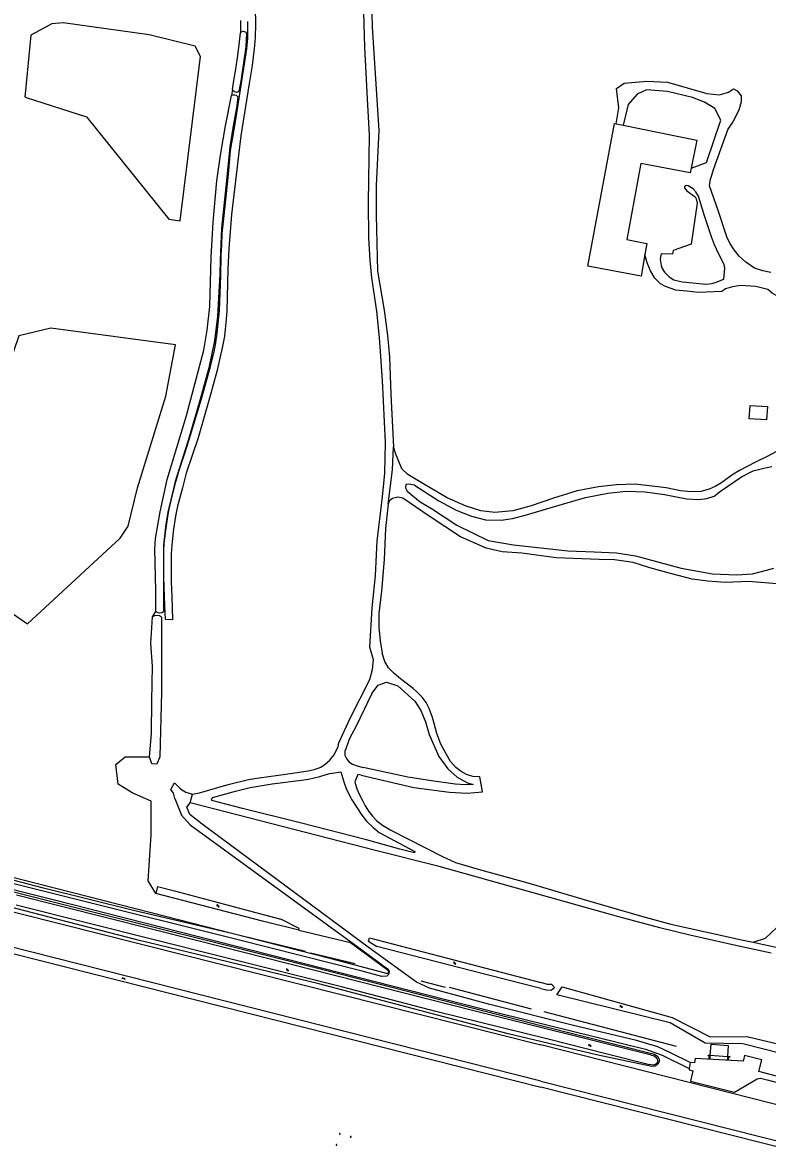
# Model space of a CAD drawing. Extents: x 130998 to 133001, y 398999 to 403002.
# Drawn here: x 131683 to 132139, y 401151 to 401838 of the extents above; entities that cross this region are included whole.
import ezdxf

# ---------------------------------------------------------------- set-up
doc = ezdxf.new("R2010")
doc.units = 0
for name, color, linetype in [('gg-afsc-draadraster', 7, 'Continuous'), ('gg-afsc-hekwerk', 7, 'Continuous'), ('gg-afsc-lijn draadraster', 7, 'Continuous'), ('gg-bbg-bijgebouw', 7, 'Continuous'), ('gg-bbg-hoogspanningsmast', 7, 'Continuous'), ('gg-bbg-open loods', 7, 'Continuous'), ('gg-knt-bronhoudergrens', 7, 'Continuous'), ('gg-knt-verharding', 7, 'Continuous'), ('gg-kntw-bovenkant insteek waterloop', 7, 'Continuous'), ('gg-kntw-midden sloot', 7, 'Continuous'), ('gg-kntw-waterlijn', 7, 'Continuous'), ('gt-symb-gesloten verharding', 7, 'Continuous'), ('gt-symb-watersymbool', 7, 'Continuous'), ('gx-grn-maaiveld', 7, 'Continuous')]:
    doc.layers.add(name, color=color, linetype=linetype)

# ---------------------------------------------------------------- blocks, each defined once
blk = doc.blocks.new('gt0-WA')
at = {"layer": 'gt-symb-watersymbool'}
for centre, start, end in [((-0.32, 0.02), 28.07249, 151.92751), ((0.43, 0.42), 208.07248, 331.92751), ((-0.32, -0.43), 28.07249, 151.92751), ((0.43, -0.03), 208.07248, 331.92751)]:
    blk.add_arc(centre, 0.425, start, end, dxfattribs=at)
blk = doc.blocks.new('gt0-GESVH1')
at = {"layer": 'gt-symb-gesloten verharding'}
for p, q in [((-0.99, -0.26), (0.01, 0.24)), ((0.01, -0.26), (-0.99, 0.24)), ((0.01, 0.24), (1.01, -0.26)), ((1.01, 0.24), (0.01, -0.26))]:
    blk.add_line(p, q, dxfattribs=at)

msp = doc.modelspace()

# ---------------------------------------------------------------- linework, layer by layer
at = {"layer": 'gg-afsc-draadraster'}
msp.add_line((131687.99, 401829.95), (131684.69, 401794.1), dxfattribs=at)
for points in [[(131779.41, 401716.58), (131791.75, 401816.95), (131788.58, 401823.3), (131760.53, 401830.18), (131707.83, 401837.54), (131700.96, 401836.96), (131687.99, 401829.95)], [(131684.69, 401794.1), (131684.33, 401792.39), (131685.29, 401791.87), (131722.19, 401780.1), (131772.4, 401717.5), (131779.41, 401716.58)], [(131776.58, 401640.8), (131700.42, 401651.05), (131680.85, 401646.33), (131674.11, 401626.48), (131664.05, 401596.45), (131654, 401575.55), (131634.11, 401530.67)], [(131634.11, 401530.67), (131649.63, 401507.03), (131676.22, 401476.99), (131686.01, 401470.25), (131742.76, 401522.64), (131747.53, 401530.04), (131753.35, 401553.33), (131770.55, 401609.42), (131776.58, 401640.8)]]:
    msp.add_lwpolyline(points, dxfattribs=at)
at = {"layer": 'gg-afsc-hekwerk'}
msp.add_line((132195.12, 401163.52), (132000, 401212.94), dxfattribs=at)
msp.add_line((132195.12, 401163.52), (132000, 401212.94), dxfattribs=at)
msp.add_lwpolyline([(131521.17, 401340.83), (131531.58, 401338.98), (131543.38, 401336.1), (131550.87, 401332.09), (131558.81, 401326.28), (131569.62, 401321.66), (131607.52, 401311.78), (132000, 401212.94)], dxfattribs=at)
msp.add_lwpolyline([(131521.17, 401340.83), (131531.58, 401338.98), (131543.38, 401336.1), (131550.87, 401332.09), (131558.81, 401326.28), (131569.62, 401321.66), (131607.52, 401311.78), (132000, 401212.94)], dxfattribs=at)
at = {"layer": 'gg-afsc-lijn draadraster'}
msp.add_line((131687.99, 401829.95), (131684.69, 401794.1), dxfattribs=at)
for points in [[(131779.41, 401716.58), (131791.75, 401816.95), (131788.58, 401823.3), (131760.53, 401830.18), (131707.83, 401837.54), (131700.96, 401836.96), (131687.99, 401829.95)], [(131684.69, 401794.1), (131684.33, 401792.39), (131685.29, 401791.87), (131722.19, 401780.1), (131772.4, 401717.5), (131779.41, 401716.58)], [(131776.58, 401640.8), (131700.42, 401651.05), (131680.85, 401646.33), (131674.11, 401626.48), (131664.05, 401596.45), (131654, 401575.55), (131634.11, 401530.67)], [(131634.11, 401530.67), (131649.63, 401507.03), (131676.22, 401476.99), (131686.01, 401470.25), (131742.76, 401522.64), (131747.53, 401530.04), (131753.35, 401553.33), (131770.55, 401609.42), (131776.58, 401640.8)]]:
    msp.add_lwpolyline(points, dxfattribs=at)
at = {"layer": 'gg-bbg-bijgebouw'}
for points in [[(132127.27, 401595.62), (132127.84, 401603.75), (132138.53, 401602.99), (132137.96, 401594.87), (132127.27, 401595.62)], [(132102.17, 401206.45), (132102.2, 401206.75), (132103.48, 401206.63), (132104.11, 401213.3), (132114.48, 401212.6), (132114.15, 401205.91), (132115.44, 401205.84), (132115.42, 401205.54), (132114.68, 401205.58), (132114.42, 401203.7), (132114.05, 401203.71), (132114.32, 401205.67), (132103.27, 401206.46), (132103.26, 401204.47), (132102.9, 401204.48), (132102.91, 401206.38), (132102.17, 401206.45)]]:
    msp.add_lwpolyline(points, dxfattribs=at)
at = {"layer": 'gg-bbg-hoogspanningsmast'}
for centre, start, end in [((131877.06, 401158.65), 359.88425, 180.11575), ((131875.04, 401151.85), 359.88425, 180.11575), ((131877.06, 401158.65), 180.11575, 359.88425), ((131883.69, 401156.8), 359.88425, 180.11575), ((131883.69, 401156.8), 180.11575, 359.88425), ((131875.04, 401151.85), 180.11575, 359.88425)]:
    msp.add_arc(centre, 0.248, start, end, dxfattribs=at)
at = {"layer": 'gg-bbg-open loods'}
for p, q in [((132045.03, 401776.06), (132045.95, 401775.87)), ((132045.95, 401775.87), (132050.26, 401774.99)), ((132091.8, 401748.72), (132091.23, 401745.96))]:
    msp.add_line(p, q, dxfattribs=at)
for points in [[(132063.59, 401695.95), (132061.25, 401682.7), (132028.65, 401688.82), (132045.03, 401776.06)], [(132050.26, 401774.99), (132095.29, 401765.77), (132091.8, 401748.72)], [(132091.23, 401745.96), (132061.01, 401751.57), (132052.46, 401705.24), (132064.79, 401702.78), (132063.59, 401695.95)]]:
    msp.add_lwpolyline(points, dxfattribs=at)
at = {"layer": 'gg-knt-bronhoudergrens'}
for p, q in [((131816.35, 401839.05), (131816.25, 401831.46)), ((131811.39, 401796.85), (131810.7, 401793.07)), ((131762.43, 401474.6), (131764.57, 401477.9)), ((131851.9, 401283), (131883.64, 401275.48))]:
    msp.add_line(p, q, dxfattribs=at)
for points in [[(131764.47, 401305.4), (131759.75, 401313.23), (131761.59, 401341.33), (131761.67, 401361.88), (131750.15, 401366.93), (131741.46, 401372.28), (131740.03, 401384.22), (131745.83, 401388.98), (131760.64, 401389.09)], [(131810.96, 401281.04), (131771.34, 401291.12), (131654.53, 401320.89), (131613.53, 401330.62), (131606.74, 401334.8), (131576.68, 401343.18), (131564.96, 401348.54), (131559.27, 401352.38), (131556.5, 401355.42), (131554.78, 401360.71), (131554.12, 401366.93)], [(131883.64, 401275.48), (131906.87, 401258.45), (131906.29, 401256.36), (131871.68, 401265.59), (131810.96, 401281.04)]]:
    msp.add_lwpolyline(points, dxfattribs=at)
at = {"layer": 'gg-knt-verharding'}
for p, q in [((132000, 401190.85), (132194.73, 401141.61)), ((132191.63, 401138.57), (132000, 401187.05))]:
    msp.add_line(p, q, dxfattribs=at)
for points in [[(132000, 401190.85), (131657.83, 401277.38), (131644.27, 401280.67), (131594.64, 401292.34), (131545.73, 401303.99)], [(131544.33, 401300.63), (131589.97, 401289.76), (131605.46, 401286.05), (131636.02, 401278.93), (131647.78, 401276.11), (131659.96, 401273.08), (132000, 401187.05)]]:
    msp.add_lwpolyline(points, dxfattribs=at)
at = {"layer": 'gg-kntw-bovenkant insteek waterloop'}
for p, q in [((131765.6, 401309.8), (131764.47, 401305.4)), ((131894.59, 401276.41), (131899.75, 401273))]:
    msp.add_line(p, q, dxfattribs=at)
for points in [[(131811.39, 401796.85), (131812.29, 401802.23), (131813.21, 401807.99), (131814.41, 401816.23), (131815.46, 401824.13), (131816.25, 401831.46)], [(131820.06, 401831.16), (131819.84, 401827.08), (131819.62, 401822.99), (131816.48, 401801.88), (131815.23, 401795.74)], [(131764.57, 401477.9), (131764.57, 401490.66), (131763.99, 401515.83), (131764.23, 401522.37), (131767.08, 401538.62), (131771.46, 401558.51), (131783.24, 401597.58), (131793.9, 401637.54), (131795.96, 401649.65), (131797.48, 401664.11), (131798.28, 401694.39), (131799.59, 401715.77), (131801.89, 401740.92), (131804.12, 401756.74), (131807.19, 401774.65), (131810.7, 401793.07)], [(131814.62, 401792.41), (131813.96, 401786.9), (131811.65, 401773.29), (131809.86, 401761.7), (131807.31, 401737.25), (131804.68, 401712.09), (131804.38, 401707.07), (131803.76, 401692.54), (131803.67, 401683.75), (131802.9, 401669.49), (131802.3, 401658.19), (131800.47, 401643.26), (131796.88, 401626.79), (131791.4, 401606.7), (131784.27, 401582.34), (131776.43, 401557.34), (131773.69, 401546.12), (131772.06, 401539.43), (131770.66, 401531.19), (131769.26, 401518.25), (131769.16, 401507.24), (131769.29, 401477.81)], [(131760.64, 401389.09), (131761.82, 401403.17), (131762.13, 401423.25), (131762.46, 401444.41), (131761.43, 401458.22), (131762.43, 401474.6)], [(131768.01, 401474.38), (131768.01, 401461.43), (131768.01, 401428.58), (131767.06, 401389.08), (131765.04, 401384.49), (131761.99, 401384.65), (131760.64, 401389.09)], [(132033.94, 401206.93), (131979.98, 401219.78), (131864.13, 401250.24), (131753.68, 401277.05), (131698.45, 401291.21), (131641.95, 401305.85), (131598.82, 401316.56), (131575.02, 401323.04), (131577.78, 401330.05), (131579.54, 401331), (131601.34, 401325.63), (131628.32, 401318.95), (131719.45, 401295.91), (131760.29, 401285.7), (131801.12, 401275.48), (131862.73, 401260.06), (131939.03, 401240.48), (132000, 401224.85)], [(131765.6, 401309.8), (131775.93, 401307.16), (131831.03, 401292.34), (131840.97, 401289.8)], [(131851.9, 401283), (131829.78, 401288.62), (131764.47, 401305.4)], [(131851.9, 401283), (131852.19, 401284.16), (131840.97, 401289.8)], [(131894.59, 401276.41), (131895.09, 401278.37), (131942.08, 401266.23), (132000, 401251.03)], [(132000, 401247.4), (131957.46, 401258.14), (131899.75, 401273)], [(132000, 401247.4), (132003.41, 401246.55), (132006.32, 401246.36), (132008.22, 401248), (132006.59, 401249.91), (132004, 401249.82), (132000, 401251.03)], [(132009.79, 401243.62), (132013.06, 401248.34), (132080.21, 401229.61), (132103.55, 401217.89), (132125.93, 401218.12), (132208.91, 401198.32), (132294.59, 401196.02), (132296.15, 401197.89)], [(132305.06, 401189.78), (132300.7, 401189.53), (132205.28, 401192.8), (132123.46, 401213.64), (132100.4, 401214.01), (132078.97, 401226.36), (132009.79, 401243.62)], [(132000, 401224.85), (132069.5, 401207.29), (132071.4, 401205.82), (132072.23, 401204.13), (132072.28, 401202.58), (132071.48, 401201.12), (132069.76, 401199.91), (132067.88, 401199.66), (132033.94, 401206.93)]]:
    msp.add_lwpolyline(points, dxfattribs=at)
for centre, radius, start, end in [((131818.03, 401829.77), 2.46, 34.513, 136.51251), ((131812.26, 401790.34), 3.14, 41.14252, 119.74327), ((131813.77, 401797.88), 2.6, 203.45362, 304.34888), ((131765.06, 401470.42), 4.94, 53.32271, 122.20429), ((131766.98, 401480.66), 3.67, 228.84151, 309.047)]:
    msp.add_arc(centre, radius, start, end, dxfattribs=at)
at = {"layer": 'gg-kntw-midden sloot'}
for p, q in [((131859.08, 401269.18), (131886.32, 401262.71)), ((131926.51, 401252.09), (131941.42, 401248.3)), ((131943.79, 401248.17), (131993.95, 401234.95)), ((132001.85, 401233.32), (132082.68, 401212.17))]:
    msp.add_line(p, q, dxfattribs=at)
for points in [[(131810.96, 401281.04), (131751.73, 401294.91), (131695.79, 401308.65), (131646.48, 401321.56), (131614.38, 401329.52)], [(131856.12, 401269.99), (131816.79, 401279.68), (131810.96, 401281.04)]]:
    msp.add_lwpolyline(points, dxfattribs=at)
at = {"layer": 'gg-kntw-waterlijn'}
msp.add_lwpolyline([(131679.35, 401304.58), (131789.35, 401276.95), (131958.91, 401234.06), (132065.2, 401207.56), (132069.26, 401206.31), (132070.46, 401205.28), (132071.12, 401204.35), (132071.29, 401203.31), (132071.2, 401202.42), (132070.56, 401201.44), (132068.76, 401200.65), (132065.64, 401200.99), (132040.48, 401207.38), (132004.41, 401216.54), (131935.77, 401233.38), (131878.02, 401248.52), (131806.49, 401266.45), (131679.22, 401298.35)], dxfattribs=at)
at = {"layer": 'gx-grn-maaiveld'}
for p, q in [((131785.5, 401360.81), (131786.86, 401366.12)), ((132129.71, 401275.66), (132155.09, 401270.27)), ((132091.3, 401202.26), (132090.72, 401198.56))]:
    msp.add_line(p, q, dxfattribs=at)
for points in [[(131824.98, 401856.6), (131825.48, 401837.01), (131825.33, 401828.58), (131824.8, 401823.73), (131823.99, 401816.71), (131823.35, 401811.5), (131821.55, 401800.44), (131816.56, 401768.55), (131814.98, 401756.64), (131813.56, 401744.49), (131810.89, 401720.44), (131809.07, 401699.36), (131808.58, 401687.1), (131807.86, 401661.46), (131807.58, 401656.47), (131806.45, 401646.07), (131805.07, 401638.91), (131801.92, 401624.43), (131797.31, 401608.2), (131790.34, 401584.02), (131783.11, 401562.4), (131780.85, 401553.43), (131777.81, 401542.13), (131776.48, 401536.03), (131775.31, 401528.2), (131774.42, 401520.58), (131773.93, 401513.28), (131773.95, 401495.93), (131774.38, 401486.9), (131774.75, 401472.8), (131770.39, 401472.85)], [(131873.51, 401390.13), (131875.99, 401395.21), (131876.48, 401397.59), (131883.35, 401412.55), (131895.36, 401436.26), (131896.96, 401442.28), (131897.55, 401448.17), (131895.29, 401456.02), (131896.87, 401480.15), (131898.89, 401499.71), (131899.81, 401520.88), (131903.11, 401547.88), (131904.46, 401562.4), (131904.94, 401581.07), (131903.03, 401619.06), (131901.25, 401645.22), (131899.61, 401661.4), (131896.5, 401681.71), (131895.6, 401692.49), (131894.76, 401706.1), (131894.47, 401727.71), (131895.15, 401768.84), (131893.97, 401791.18), (131892.31, 401822.6), (131891.39, 401858.53)], [(131896.33, 401851.29), (131896.74, 401834.85), (131900.95, 401771.75), (131899.3, 401738.08), (131899.24, 401720.02), (131899.99, 401685.83), (131904.22, 401661.95), (131906.12, 401646.55), (131907.36, 401633.53), (131908.17, 401610.47), (131909.79, 401578.37)], [(131770.39, 401472.85), (131770.11, 401481.19), (131769.51, 401498.76), (131769.41, 401514.79), (131769.63, 401519.45), (131770.54, 401527.34), (131771.57, 401534.47), (131772.54, 401539.45), (131774.11, 401546.45), (131775.16, 401550.64), (131776.79, 401557.05), (131778.83, 401564.23), (131779.55, 401566.55), (131781.85, 401573.41), (131784.97, 401582.99), (131792.77, 401609.23), (131797.94, 401627.61), (131800.1, 401636.75), (131800.98, 401640.79), (131802.02, 401647.79), (131802.59, 401653.99), (131803.43, 401661.77), (131803.96, 401672.47), (131804.17, 401682.92), (131804.44, 401695.4), (131804.9, 401702.06), (131805.18, 401708.8), (131806.1, 401718.05), (131807.47, 401731.28), (131809.12, 401747.21), (131810.27, 401759.6), (131813.11, 401775.86), (131817.35, 401803.26), (131820.12, 401821.75), (131820.68, 401828.26), (131820.75, 401838.47)], [(132045.95, 401775.87), (132047.71, 401785.66), (132046.14, 401797.36), (132050.94, 401800.67), (132064.81, 401801.85), (132077.4, 401801.21), (132101.52, 401794.37), (132109.2, 401793.62), (132114.75, 401795.12), (132117.84, 401797.26), (132120.08, 401796.08), (132122.53, 401792.98), (132122.43, 401789.35), (132121.04, 401784.12), (132117.31, 401777.07), (132114.21, 401772.48), (132105.25, 401747.71), (132103.71, 401742.19)], [(132091.8, 401748.72), (132101.17, 401752.15), (132110.01, 401778.14), (132106.26, 401785.16), (132099.96, 401789.01), (132092.6, 401791.89), (132077.45, 401795.63), (132064.54, 401796.59), (132058.78, 401793.92), (132053.34, 401787.72), (132050.26, 401774.99)], [(132118.08, 401698.8), (132115.55, 401702.81), (132113.76, 401706.77), (132108.3, 401722.84), (132103.16, 401738), (132103.71, 401742.19)], [(132073.45, 401696.42), (132073.05, 401694.56), (132072.95, 401692.89), (132073.25, 401690.38), (132073.5, 401689.18), (132074.17, 401687.35), (132075.46, 401685.24), (132078.33, 401682.35), (132081.21, 401680.52), (132086.26, 401679.3), (132092.97, 401678.6), (132100.74, 401677.8), (132104.78, 401678.16), (132107.16, 401679.05), (132111.87, 401680.83), (132112.49, 401687.61), (132112.06, 401689.77), (132108.77, 401696.11), (132106.12, 401701.93), (132104.32, 401706.87), (132100.04, 401719.65), (132096.37, 401731.56), (132094.74, 401734.31), (132093.03, 401736.14), (132090.12, 401737.94), (132088.85, 401738.1), (132088.16, 401737.87), (132087.74, 401737.38), (132087.7, 401736.73), (132087.93, 401736.24), (132089.31, 401734.86), (132094.3, 401731.27), (132095.01, 401729.92), (132095.46, 401727.4), (132091.78, 401702.23), (132080.77, 401698.33), (132080.54, 401696.1), (132073.45, 401696.42)], [(132188.98, 401660.44), (132178.89, 401661.45), (132162.86, 401664.09), (132154.33, 401666.15), (132147.18, 401669.01), (132141.39, 401672.45), (132138.66, 401674.58), (132133.86, 401675.79), (132131.48, 401676.39), (132122.06, 401677.11), (132117.05, 401676.3), (132112.87, 401674.96), (132110.61, 401673.42), (132096.07, 401672.79), (132089.25, 401673.48), (132082.44, 401674.17), (132076.15, 401676.46), (132073.15, 401678.12), (132069.55, 401681.59), (132066.93, 401685.98), (132064.87, 401690.79), (132063.59, 401695.95)], [(132140.51, 401684.95), (132135.7, 401685.9), (132130.66, 401687.7), (132125.33, 401691.24), (132121.14, 401694.97), (132118.08, 401698.8)], [(131906.65, 401543.38), (131909.18, 401564.32), (131909.79, 401578.37)], [(132143.98, 401575.49), (132138.38, 401572.63), (132131.21, 401568.98), (132121.41, 401563.99), (132116.79, 401561.1), (132110.33, 401556.49), (132106.62, 401554.19), (132102.84, 401552.47), (132097.68, 401551.11), (132091.81, 401550.95), (132085.28, 401551.58), (132076.52, 401553.36), (132057.59, 401555.59), (132046.23, 401555.31), (132035.29, 401554.06), (132022.25, 401551.5), (132007.62, 401547.14), (131993.98, 401542.48), (131982.73, 401539.38), (131971.72, 401538.3), (131963.29, 401539.38), (131954.18, 401542.18), (131942.65, 401547.24), (131928.89, 401555.47), (131918.65, 401561.6), (131914.93, 401565.09), (131912.7, 401570.42), (131911.19, 401574.03), (131909.79, 401578.37)], [(131922.79, 401554.95), (131937.53, 401545.5), (131948.2, 401539.7), (131957.53, 401535.97), (131966.17, 401533.91), (131975.65, 401533.7), (131982.62, 401534.64), (131991.12, 401536.98), (132013.15, 401543.37), (132027.16, 401547.43), (132040.93, 401550.11), (132052.11, 401551.3), (132063.68, 401550.85), (132075.59, 401549.24), (132089.3, 401546.65), (132096.31, 401546.27), (132101.46, 401546.93), (132105.94, 401548.26), (132109.72, 401551.32), (132122.61, 401560.03), (132129.68, 401563.69), (132136.37, 401565.5), (132141.25, 401566.34)], [(131922.79, 401554.95), (131919.21, 401555.7), (131917.29, 401555.42), (131917.12, 401553.43), (131918.23, 401551.34), (131926.18, 401544.92), (131933, 401540.8), (131948.62, 401530.62), (131967.64, 401521.22), (131983.25, 401518.6), (132016.42, 401514.88), (132032.64, 401514.27), (132046.16, 401513.76), (132057.76, 401511.82), (132085.78, 401504.25), (132104.84, 401500.84), (132119.8, 401500.22), (132129.45, 401500.92), (132137.87, 401503.16), (132142.48, 401504.39)], [(131906.65, 401543.38), (131906.36, 401541.56), (131904.87, 401528.63), (131904.21, 401509.61), (131902.49, 401490.27), (131900.92, 401476.62), (131900.78, 401468.18), (131901.65, 401459.88), (131902.99, 401452.29)], [(132035.69, 401509.58), (132009.23, 401510.63), (131988.32, 401513.37), (131976.32, 401514.28), (131966.56, 401516.54), (131950.89, 401523.37), (131931.63, 401536.01), (131915.47, 401546.98), (131912.48, 401547.76), (131909.24, 401546.93), (131907.27, 401545.25), (131906.65, 401543.38)], [(132144.34, 401494.76), (132126.83, 401496.2), (132112.59, 401495.49), (132102, 401496.4), (132092.41, 401497.57), (132079.14, 401501.1), (132066.68, 401504.4), (132056.4, 401507.7), (132045.03, 401509.42), (132035.69, 401509.58)], [(131963.48, 401372.32), (131962.56, 401376.75), (131958.31, 401376.92), (131954.41, 401378.18), (131951.27, 401380.03), (131948, 401382.57), (131944.76, 401386.13), (131942.01, 401390.73), (131938.88, 401396.71), (131936.27, 401403.15), (131934.72, 401409.26), (131933.74, 401413.11), (131931.57, 401418.63), (131929.85, 401422.15), (131927.36, 401425.48), (131924.15, 401428.75), (131921.82, 401430.7), (131914.19, 401436.72), (131910.17, 401439.89), (131906.78, 401443.33), (131904.48, 401447.3), (131902.99, 401452.29)], [(131896.68, 401427.66), (131900.43, 401432.76), (131905.67, 401434.53), (131912.44, 401432.39), (131922.87, 401423.11), (131926.61, 401417.39), (131929.43, 401410.38), (131931.56, 401402.64), (131937.49, 401389.23), (131943.06, 401381.7), (131948.73, 401376.5), (131955, 401373.05), (131958.64, 401372.06)], [(131896.68, 401427.66), (131887.11, 401407.71), (131883.02, 401400.18), (131880.02, 401392.3), (131880.15, 401390)], [(131786.86, 401366.12), (131791.28, 401366.92), (131808.74, 401372.02), (131821.22, 401375.05), (131827.8, 401376.19), (131839.52, 401377.83), (131849.51, 401379.23), (131857.76, 401380.5), (131861.3, 401381.34), (131863.78, 401382.15), (131865.33, 401382.66), (131868.12, 401384.48), (131870.94, 401387), (131873.51, 401390.13)], [(131880.15, 401390), (131881.06, 401388.01), (131882.6, 401385.94), (131884.69, 401384.5), (131887.57, 401383.42), (131891.23, 401382.54)], [(131798.57, 401362.74), (131799.22, 401364.04), (131813.32, 401367.95), (131822.24, 401370.24), (131835.69, 401372.41), (131854.95, 401374.87), (131857.85, 401375.3), (131864.75, 401377), (131868.76, 401378.13), (131870.99, 401378.74), (131873.78, 401379.27), (131876.37, 401379.64), (131877.58, 401379.74), (131879.53, 401373.65), (131881.09, 401368.93), (131884.47, 401362.74), (131890.52, 401353.35), (131893.43, 401349.59), (131897.11, 401345.98), (131901.11, 401342.83), (131922.88, 401331.05), (131922.76, 401330.26), (131913.75, 401332.65), (131893.28, 401338.35), (131852.7, 401348.58), (131817.47, 401357.43), (131798.72, 401362.36), (131798.57, 401362.74)], [(131958.64, 401372.06), (131953.8, 401371.79), (131947.46, 401372.34), (131933.13, 401374.23), (131918.61, 401376.54), (131891.23, 401382.54)], [(131776.09, 401363.52), (131775.24, 401366.72), (131773.6, 401369.06), (131775.9, 401373.03), (131779.62, 401369.41), (131782.9, 401367.49), (131786.86, 401366.12)], [(131890.09, 401377.8), (131888.08, 401378.28), (131886.21, 401373.77), (131887.48, 401369.48), (131889.11, 401365.83), (131890.83, 401362.31), (131892.59, 401359.07), (131894.02, 401356.76), (131894.64, 401355.77), (131897.02, 401352.68), (131899.73, 401349.85), (131903.06, 401347.14), (131908.18, 401344.15), (131939.78, 401328.07), (131947.81, 401324.38), (131961.64, 401320.29), (131992.08, 401311.93), (132027.05, 401301.69), (132061.46, 401291.61), (132079.47, 401286.65), (132123.73, 401276.92), (132129.71, 401275.66)], [(131890.09, 401377.8), (131922.27, 401370.33), (131944.16, 401367.46), (131954.95, 401366.85), (131964.21, 401367.53), (131963.48, 401372.32)], [(131776.09, 401363.52), (131780.24, 401353.33), (131785.48, 401347.47), (131890.41, 401271.09), (131906.22, 401259.51), (131906.94, 401258.44), (131907.19, 401257.77), (131906.84, 401256.06), (131905.87, 401255.01), (131902.77, 401254.8), (131890.75, 401257.94), (131814.88, 401277.17), (131614.57, 401326.98)], [(132091.3, 401202.26), (132079.71, 401207.92), (132071.41, 401211.68), (132058.41, 401215.55), (132019.9, 401224.9), (131968.8, 401237.61), (131931.84, 401247.68), (131923.85, 401251.22), (131895.24, 401272.14), (131792.88, 401347.93), (131785.3, 401353.8), (131783.49, 401358.18), (131785.5, 401360.81)], [(132140.86, 401268.97), (132120.06, 401273.59), (132091, 401280.04), (132072.75, 401284.49), (132047.68, 401291.31), (131937.71, 401322.02), (131898.84, 401331.84), (131785.5, 401360.81)], [(131608.18, 401325.21), (131702.54, 401301.65), (131845.12, 401265.44), (131973.95, 401232.6), (132063.9, 401210.35), (132074.07, 401206.65), (132090.72, 401198.56)], [(132129.71, 401275.66), (132137.31, 401278.11), (132144.32, 401284.76)], [(132525.76, 401169.78), (132489.28, 401170.49), (132424.2, 401171.96), (132301.68, 401175.26), (132208.66, 401177.83), (132201.95, 401178.99), (132161.53, 401189.18), (132133.28, 401196.68), (132135.16, 401203.86), (132124.57, 401206.55), (132123.73, 401203.06), (132094.4, 401204.56), (132093.81, 401201.98), (132091.3, 401202.26)], [(132090.72, 401198.56), (132090.57, 401197.67), (132092.83, 401197.17), (132091.55, 401190.88), (132118.33, 401184.03), (132132.3, 401192.14), (132134.25, 401192.52), (132138.4, 401191.58), (132155.5, 401187.04), (132195.69, 401176.78), (132205.03, 401174.94), (132212.87, 401174.17), (132249.58, 401173.2), (132265.26, 401172.75), (132290.79, 401172.17), (132304.46, 401171.67), (132313.46, 401171.38), (132327.8, 401171.24), (132366.27, 401170.11), (132443.39, 401168.02), (132514.49, 401166.07), (132519.19, 401164.48), (132522.97, 401163.45), (132526.74, 401163.24)]]:
    msp.add_lwpolyline(points, dxfattribs=at)

# ---------------------------------------------------------------- block references
at = {"layer": 'gt-symb-gesloten verharding', "rotation": 165.81081984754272}
msp.add_blockref('gt0-GESVH1', (131744.83, 401253.49), dxfattribs=at)
at = {"layer": 'gt-symb-watersymbool'}
for p, rotation in [((131802.43, 401297.96), -14.119602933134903), ((131947.2, 401262.91), -14.11960293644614), ((131844.91, 401258.81), -14.11960293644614)]:
    msp.add_blockref('gt0-WA', p, dxfattribs=dict(at, rotation=rotation))
for p in [(132048.97, 401236.37), (132029.81, 401212.64)]:
    msp.add_blockref('gt0-WA', p, dxfattribs=at)

doc.saveas('drawing.dxf')
